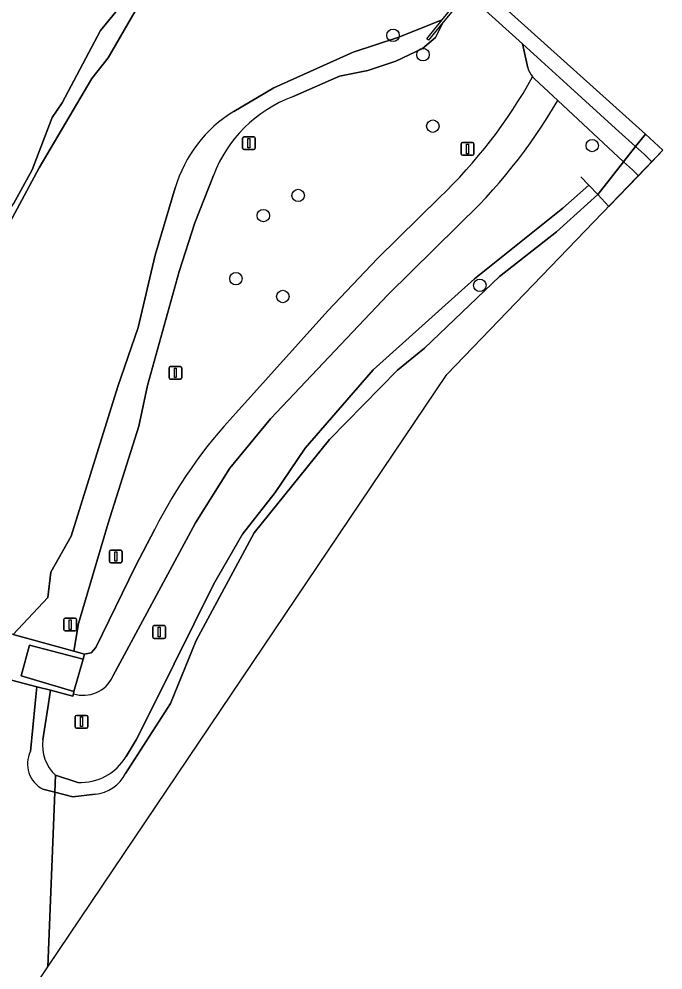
# Model space of a CAD drawing. Extents: x 159817 to 160765, y 380688 to 381638.
# Drawn here: x 160714.1 to 160764.6, y 381479.1 to 381553.7 of the extents above; entities that cross this region are included whole.
import ezdxf

# ---------------------------------------------------------------- set-up
doc = ezdxf.new("R2010")
doc.units = 0
for name, color, linetype in [('IMGEO_Afsluitpaal', 7, 'Continuous'), ('IMGEO_Boom', 7, 'Continuous'), ('IMGEO_Dek', 7, 'Continuous'), ('IMGEO_Grasland_overig', 7, 'Continuous'), ('IMGEO_Groenvoorziening', 7, 'Continuous'), ('IMGEO_Hek', 7, 'Continuous'), ('IMGEO_Kademuur', 7, 'Continuous'), ('IMGEO_Lichtmast', 7, 'Continuous'), ('IMGEO_Oever', 7, 'Continuous'), ('IMGEO_Rijbaan_lokaal_gesloten', 7, 'Continuous'), ('IMGEO_Verkeersbordpaal', 7, 'Continuous'), ('IMGEO_Voetpad_gesloten', 7, 'Continuous'), ('IMGEO_Voetpad_op_trap', 7, 'Continuous'), ('IMGEO_Voetpad_open', 7, 'Continuous'), ('IMGEO_Waterloop', 7, 'Continuous')]:
    doc.layers.add(name, color=color, linetype=linetype)

msp = doc.modelspace()

# ---------------------------------------------------------------- linework, layer by layer
at = {"layer": 'IMGEO_Afsluitpaal'}
for p, q in [((160724.552, 381505.211), (160724.552, 381506.011)), ((160724.552, 381506.011), (160724.552, 381505.211)), ((160724.652, 381506.111), (160725.442, 381506.111)), ((160725.442, 381506.111), (160724.652, 381506.111)), ((160725.542, 381506.011), (160725.542, 381505.211)), ((160725.542, 381505.211), (160725.542, 381506.011)), ((160725.442, 381505.111), (160724.652, 381505.111)), ((160724.652, 381505.111), (160725.442, 381505.111))]:
    msp.add_line(p, q, dxfattribs=at)
msp.add_lwpolyline([(160724.972, 381505.986), (160725.122, 381505.986), (160725.122, 381505.236), (160724.972, 381505.236), (160724.972, 381505.986)], dxfattribs=at)
for centre, start, end in [((160724.652, 381506.011), 90, 180), ((160724.652, 381506.011), 90, 180), ((160725.442, 381506.011), 0, 90), ((160725.442, 381506.011), 360, 90), ((160724.652, 381505.211), 180, 270), ((160724.652, 381505.211), 180, 270), ((160725.442, 381505.211), 270, 0), ((160725.442, 381505.211), 270, 0)]:
    msp.add_arc(centre, 0.1, start, end, dxfattribs=at)
at = {"layer": 'IMGEO_Boom'}
for centre in [(160743.39, 381552.4), (160745.737, 381550.886), (160746.505, 381545.278), (160759.007, 381543.76), (160735.943, 381539.85), (160733.218, 381538.27), (160731.066, 381533.327), (160750.19, 381532.8), (160734.746, 381531.929)]:
    msp.add_circle(centre, 0.489, dxfattribs=at)
at = {"layer": 'IMGEO_Dek'}
msp.add_lwpolyline([(160764.554, 381543.397), (160763.174, 381544.642), (160762.41, 381543.676), (160759.644, 381540.179), (160759.434, 381539.913), (160760.303, 381538.984), (160760.303, 381538.984)], close=True, dxfattribs=at)
at = {"layer": 'IMGEO_Grasland_overig'}
for points in [[(160753.944, 381549.853), (160753.529, 381551.732), (160750.377, 381554.59), (160749.532, 381555.704), (160748.855, 381554.898), (160748.656, 381555.03), (160747.33, 381553.438), (160746.72, 381552.243), (160745.708, 381551.361), (160743.603, 381550.391), (160741.407, 381549.648), (160739.177, 381549.21), (160735.513, 381547.577)], [(160749.78, 381533.297), (160756.703, 381538.855), (160758.745, 381540.651), (160759.434, 381539.913), (160759.644, 381540.179), (160761.47, 381542.487), (160756.303, 381547.287)], [(160729.3, 381541.404), (160727.833, 381537.689), (160726.61, 381533.887), (160724.128, 381524.941), (160723.464, 381521.761), (160721.04, 381514.151), (160718.718, 381506.29), (160718.344, 381504.111), (160719.184, 381503.879), (160719.726, 381503.972), (160720.086, 381504.387), (160723.187, 381510.783), (160724.697, 381513.677)], [(160738.273, 381530.811), (160742.158, 381534.91), (160747.034, 381539.694)], [(160748.455, 381537.459), (160742.982, 381532.066), (160733.789, 381522.332), (160730.581, 381518.452), (160727.909, 381514.184), (160721.418, 381502.139)], [(160722.454, 381495.854), (160723.251, 381497.15), (160724.671, 381500), (160729.347, 381509.385), (160731.585, 381513.292), (160734.142, 381516.56), (160736.487, 381520.041), (160741.817, 381526.179), (160749.78, 381533.297)], [(160731.047, 381522.777), (160738.273, 381530.811)], [(160718.323, 381500.768), (160718.274, 381500.588), (160716.524, 381501.041), (160716.366, 381500), (160715.933, 381497.15)], [(160716.93, 381494.378), (160718.665, 381493.82)]]:
    msp.add_lwpolyline(points, dxfattribs=at)
msp.add_lwpolyline([(160762.622, 381541.391), (160762.158, 381541.848), (160761.47, 381542.487), (160759.644, 381540.179), (160759.434, 381539.913), (160760.303, 381538.984), (160760.303, 381538.984)], close=True, dxfattribs=at)
for centre, radius, start, end in [((160756.012, 381550.521), 2.173, 197.89165, 219.40817), ((160719.413, 381568.578), 39.965, 313.71956, 330.89921), ((160739.172, 381537.682), 10.55, 110.29076, 159.33917), ((160719.161, 381568.898), 42.972, 312.97648, 329.80636), ((160760.447, 381495.496), 40.107, 137.14108, 153.04409), ((160719.103, 381503.186), 2.541, 252.1218, 335.66225), ((160719.083, 381496.718), 3.18, 172.18851, 227.37557), ((160718.899, 381497.931), 4.118, 266.74846, 329.70687)]:
    msp.add_arc(centre, radius, start, end, dxfattribs=at)
at = {"layer": 'IMGEO_Groenvoorziening'}
msp.add_lwpolyline([(160696.12, 381564.947), (160704.731, 381533.364), (160705.005, 381530.334), (160704.724, 381527.305), (160700.789, 381514.962), (160703.618, 381517.295), (160705.24, 381521.429), (160706.569, 381524.039), (160709.084, 381529.829), (160710.982, 381532.819), (160711.628, 381534.755), (160711.592, 381536.058), (160711.91, 381536.051), (160711.921, 381535.636), (160712.596, 381537.659), (160713.639, 381539.189), (160715.08, 381541.859), (160716.664, 381545.965), (160717.431, 381547.099), (160720.461, 381552.797), (160722.609, 381555.463)], dxfattribs=at)
at = {"layer": 'IMGEO_Hek'}
for points in [[(160758.745, 381540.651), (160758.121, 381541.319)], [(160758.745, 381540.651), (160759.434, 381539.913)], [(160760.303, 381538.984), (160759.434, 381539.913)], [(160760.303, 381538.984), (160760.303, 381538.984)]]:
    msp.add_lwpolyline(points, dxfattribs=at)
at = {"layer": 'IMGEO_Kademuur'}
msp.add_lwpolyline([(160714.892, 381504.567), (160719.081, 381503.48), (160719.184, 381503.879), (160718.344, 381504.111), (160713.608, 381505.419), (160713.461, 381505.46), (160713.155, 381504.265), (160713.079, 381503.969), (160712.868, 381503.145), (160712.59, 381502.058), (160715.466, 381501.314), (160716.524, 381501.041), (160718.274, 381500.588), (160718.323, 381500.768), (160718.368, 381500.937), (160714.221, 381502.174)], close=True, dxfattribs=at)
at = {"layer": 'IMGEO_Lichtmast'}
for p, q in [((160731.693, 381544.451), (160732.483, 381544.451)), ((160732.483, 381544.451), (160731.693, 381544.451)), ((160731.593, 381543.551), (160731.593, 381544.351)), ((160731.593, 381544.351), (160731.593, 381543.551)), ((160732.583, 381544.351), (160732.583, 381543.551)), ((160732.583, 381543.551), (160732.583, 381544.351)), ((160732.483, 381543.451), (160731.693, 381543.451)), ((160731.693, 381543.451), (160732.483, 381543.451)), ((160725.823, 381525.54), (160725.823, 381526.34)), ((160725.823, 381526.34), (160725.823, 381525.54)), ((160725.923, 381526.44), (160726.713, 381526.44)), ((160726.713, 381526.44), (160725.923, 381526.44)), ((160726.813, 381526.34), (160726.813, 381525.54)), ((160726.813, 381525.54), (160726.813, 381526.34)), ((160726.713, 381525.44), (160725.923, 381525.44)), ((160725.923, 381525.44), (160726.713, 381525.44)), ((160721.146, 381511.133), (160721.146, 381511.933)), ((160721.146, 381511.933), (160721.146, 381511.133)), ((160721.246, 381512.033), (160722.036, 381512.033)), ((160722.036, 381512.033), (160721.246, 381512.033)), ((160722.136, 381511.933), (160722.136, 381511.133)), ((160722.136, 381511.133), (160722.136, 381511.933)), ((160722.036, 381511.033), (160721.246, 381511.033)), ((160721.246, 381511.033), (160722.036, 381511.033)), ((160718.463, 381498.173), (160718.463, 381498.973)), ((160718.463, 381498.973), (160718.463, 381498.173)), ((160718.563, 381499.073), (160719.353, 381499.073)), ((160719.353, 381499.073), (160718.563, 381499.073)), ((160719.453, 381498.973), (160719.453, 381498.173)), ((160719.453, 381498.173), (160719.453, 381498.973)), ((160719.353, 381498.073), (160718.563, 381498.073)), ((160718.563, 381498.073), (160719.353, 381498.073))]:
    msp.add_line(p, q, dxfattribs=at)
for points in [[(160732.013, 381544.326), (160732.163, 381544.326), (160732.163, 381543.576), (160732.013, 381543.576), (160732.013, 381544.326)], [(160726.243, 381526.315), (160726.393, 381526.315), (160726.393, 381525.565), (160726.243, 381525.565), (160726.243, 381526.315)], [(160721.566, 381511.908), (160721.716, 381511.908), (160721.716, 381511.158), (160721.566, 381511.158), (160721.566, 381511.908)], [(160718.883, 381498.948), (160719.033, 381498.948), (160719.033, 381498.198), (160718.883, 381498.198), (160718.883, 381498.948)]]:
    msp.add_lwpolyline(points, dxfattribs=at)
for centre, start, end in [((160731.693, 381544.351), 90, 180), ((160731.693, 381544.351), 90, 180), ((160732.483, 381544.351), 0, 90), ((160732.483, 381544.351), 360, 90), ((160731.693, 381543.551), 180, 270), ((160731.693, 381543.551), 180, 270), ((160732.483, 381543.551), 270, 0), ((160732.483, 381543.551), 270, 0), ((160725.923, 381526.34), 90, 180), ((160725.923, 381526.34), 90, 180), ((160726.713, 381526.34), 0, 90), ((160726.713, 381526.34), 360, 90), ((160725.923, 381525.54), 180, 270), ((160725.923, 381525.54), 180, 270), ((160726.713, 381525.54), 270, 0), ((160726.713, 381525.54), 270, 0), ((160721.246, 381511.933), 90, 180), ((160721.246, 381511.933), 90, 180), ((160722.036, 381511.933), 0, 90), ((160722.036, 381511.933), 360, 90), ((160721.246, 381511.133), 180, 270), ((160721.246, 381511.133), 180, 270), ((160722.036, 381511.133), 270, 0), ((160722.036, 381511.133), 270, 0), ((160718.563, 381498.973), 90, 180), ((160718.563, 381498.973), 90, 180), ((160719.353, 381498.973), 0, 90), ((160719.353, 381498.973), 360, 90), ((160718.563, 381498.173), 180, 270), ((160718.563, 381498.173), 180, 270), ((160719.353, 381498.173), 270, 0), ((160719.353, 381498.173), 270, 0)]:
    msp.add_arc(centre, 0.1, start, end, dxfattribs=at)
at = {"layer": 'IMGEO_Oever'}
for points in [[(160722.609, 381555.463), (160720.461, 381552.797), (160717.431, 381547.099), (160716.664, 381545.965), (160715.08, 381541.859), (160713.639, 381539.189)], [(160712.588, 381536.316), (160715.639, 381542.002), (160719.781, 381549.011), (160721.056, 381550.644), (160723.166, 381554.308)], [(160735.513, 381547.577), (160739.177, 381549.21), (160741.407, 381549.648), (160743.603, 381550.391), (160745.708, 381551.361), (160746.72, 381552.243), (160747.33, 381553.438), (160746.16, 381552.033), (160746.032, 381552.122), (160747.232, 381553.614), (160743.757, 381552.237), (160740.252, 381551.082), (160734.039, 381548.294), (160730.893, 381546.422)], [(160723.464, 381521.761), (160724.128, 381524.941), (160726.61, 381533.887), (160727.833, 381537.689), (160729.3, 381541.404)], [(160726.313, 381540.448), (160724.739, 381535.17), (160723.398, 381529.481), (160721.812, 381524.871), (160718.145, 381513.125), (160716.559, 381510.3), (160716.311, 381508.318), (160713.608, 381505.419), (160718.344, 381504.111), (160718.718, 381506.29), (160721.04, 381514.151), (160723.464, 381521.761)], [(160722.414, 381494.518), (160725.926, 381500), (160727.962, 381504.946), (160732.509, 381513.399), (160738.405, 381520.716), (160743.734, 381526.146), (160745.847, 381527.869), (160751.73, 381533.492), (160756.216, 381537.002), (160759.434, 381539.913), (160758.745, 381540.651), (160756.703, 381538.855), (160749.78, 381533.297), (160741.817, 381526.179), (160736.487, 381520.041), (160734.142, 381516.56), (160731.585, 381513.292), (160729.347, 381509.385), (160724.671, 381500), (160723.251, 381497.15), (160722.454, 381495.854)], [(160715.933, 381497.15), (160716.366, 381500), (160716.524, 381501.041), (160715.466, 381501.314), (160715.334, 381500), (160714.956, 381496.253)], [(160716.93, 381494.378), (160716.876, 381493.04), (160718.29, 381492.68), (160720.021, 381492.902)], [(160716.876, 381493.04), (160716.93, 381494.378)], [(160718.665, 381493.82), (160716.93, 381494.378)], [(160715.933, 381493.281), (160716.876, 381493.04)]]:
    msp.add_lwpolyline(points, dxfattribs=at)
for centre, radius, start, end in [((160739.172, 381537.682), 10.55, 110.29076, 159.33917), ((160736.308, 381537.528), 10.413, 121.33432, 163.71412), ((160719.083, 381496.718), 3.18, 172.18851, 227.37557), ((160716.962, 381495.266), 2.236, 153.79997, 242.59502), ((160718.899, 381497.931), 4.118, 266.74846, 329.70687), ((160719.763, 381495.863), 2.973, 274.97415, 333.0884)]:
    msp.add_arc(centre, radius, start, end, dxfattribs=at)
at = {"layer": 'IMGEO_Rijbaan_lokaal_gesloten'}
msp.add_lwpolyline([(160763.174, 381544.642), (160750.126, 381556.41), (160749.532, 381555.704), (160750.377, 381554.59), (160753.529, 381551.732), (160755.002, 381550.396), (160757.019, 381548.566), (160760.837, 381545.103), (160762.41, 381543.676)], close=True, dxfattribs=at)
msp.add_lwpolyline([(160764.554, 381543.397), (160763.174, 381544.642), (160762.41, 381543.676), (160763.096, 381543.054), (160763.686, 381542.496), (160764.554, 381543.397)], dxfattribs=at)
at = {"layer": 'IMGEO_Verkeersbordpaal'}
for p, q in [((160748.733, 381543.096), (160748.733, 381543.896)), ((160748.733, 381543.896), (160748.733, 381543.096)), ((160748.833, 381543.996), (160749.623, 381543.996)), ((160749.623, 381543.996), (160748.833, 381543.996)), ((160749.723, 381543.896), (160749.723, 381543.096)), ((160749.723, 381543.096), (160749.723, 381543.896)), ((160749.623, 381542.996), (160748.833, 381542.996)), ((160748.833, 381542.996), (160749.623, 381542.996)), ((160717.573, 381505.792), (160717.573, 381506.592)), ((160717.573, 381506.592), (160717.573, 381505.792)), ((160717.673, 381506.692), (160718.463, 381506.692)), ((160718.463, 381506.692), (160717.673, 381506.692)), ((160718.563, 381506.592), (160718.563, 381505.792)), ((160718.563, 381505.792), (160718.563, 381506.592)), ((160718.463, 381505.692), (160717.673, 381505.692)), ((160717.673, 381505.692), (160718.463, 381505.692))]:
    msp.add_line(p, q, dxfattribs=at)
for points in [[(160749.153, 381543.871), (160749.303, 381543.871), (160749.303, 381543.121), (160749.153, 381543.121), (160749.153, 381543.871)], [(160717.993, 381506.567), (160718.143, 381506.567), (160718.143, 381505.817), (160717.993, 381505.817), (160717.993, 381506.567)]]:
    msp.add_lwpolyline(points, dxfattribs=at)
for centre, start, end in [((160748.833, 381543.896), 90, 180), ((160748.833, 381543.896), 90, 180), ((160749.623, 381543.896), 0, 90), ((160749.623, 381543.896), 360, 90), ((160748.833, 381543.096), 180, 270), ((160748.833, 381543.096), 180, 270), ((160749.623, 381543.096), 270, 0), ((160749.623, 381543.096), 270, 0), ((160717.673, 381506.592), 90, 180), ((160717.673, 381506.592), 90, 180), ((160718.463, 381506.592), 0, 90), ((160718.463, 381506.592), 360, 90), ((160717.673, 381505.792), 180, 270), ((160717.673, 381505.792), 180, 270), ((160718.463, 381505.792), 270, 0), ((160718.463, 381505.792), 270, 0)]:
    msp.add_arc(centre, 0.1, start, end, dxfattribs=at)
at = {"layer": 'IMGEO_Voetpad_gesloten'}
for points in [[(160756.303, 381547.287), (160754.467, 381548.993), (160754.333, 381549.141)], [(160747.034, 381539.694), (160742.158, 381534.91), (160738.273, 381530.811), (160731.047, 381522.777)], [(160742.982, 381532.066), (160748.455, 381537.459)], [(160721.418, 381502.139), (160727.909, 381514.184), (160730.581, 381518.452), (160733.789, 381522.332), (160742.982, 381532.066)], [(160724.697, 381513.677), (160723.187, 381510.783), (160720.086, 381504.387), (160719.726, 381503.972), (160719.184, 381503.879), (160719.081, 381503.48), (160718.368, 381500.937), (160718.323, 381500.768)]]:
    msp.add_lwpolyline(points, dxfattribs=at)
for centre, radius, start, end in [((160719.413, 381568.578), 39.965, 313.71956, 330.89921), ((160719.161, 381568.898), 42.972, 312.97648, 329.80636), ((160760.447, 381495.496), 40.107, 137.14108, 153.04409), ((160719.103, 381503.186), 2.541, 252.1218, 335.66225)]:
    msp.add_arc(centre, radius, start, end, dxfattribs=at)
at = {"layer": 'IMGEO_Voetpad_op_trap'}
msp.add_lwpolyline([(160719.081, 381503.48), (160714.892, 381504.567), (160714.221, 381502.174), (160718.368, 381500.937)], close=True, dxfattribs=at)
at = {"layer": 'IMGEO_Voetpad_open'}
for points in [[(160760.837, 381545.103), (160757.019, 381548.566), (160755.002, 381550.396), (160753.529, 381551.732), (160753.944, 381549.853)], [(160754.333, 381549.141), (160754.467, 381548.993), (160756.303, 381547.287), (160761.47, 381542.487), (160762.41, 381543.676), (160760.837, 381545.103)], [(160763.686, 381542.496), (160763.096, 381543.054), (160762.41, 381543.676), (160761.47, 381542.487), (160762.158, 381541.848), (160762.622, 381541.391), (160763.686, 381542.496)]]:
    msp.add_lwpolyline(points, dxfattribs=at)
msp.add_arc((160756.012, 381550.521), 2.173, 197.89165, 219.40817, dxfattribs=at)
at = {"layer": 'IMGEO_Waterloop'}
for points in [[(160730.893, 381546.422), (160734.039, 381548.294), (160740.252, 381551.082), (160743.757, 381552.237), (160747.232, 381553.614), (160749.025, 381555.842), (160749.232, 381556.099), (160749.753, 381556.747), (160749.753, 381556.747), (160745.362, 381560.707)], [(160723.166, 381554.308), (160721.056, 381550.644), (160719.781, 381549.011), (160715.639, 381542.002), (160712.588, 381536.316)], [(160764.554, 381543.397), (160763.174, 381544.642), (160762.41, 381543.676), (160761.47, 381542.487), (160759.644, 381540.179), (160759.434, 381539.913), (160756.216, 381537.002), (160751.73, 381533.492), (160745.847, 381527.869), (160743.734, 381526.146), (160738.405, 381520.716), (160732.509, 381513.399), (160727.962, 381504.946), (160725.926, 381500), (160722.414, 381494.518)], [(160720.021, 381492.902), (160718.29, 381492.68), (160716.876, 381493.04), (160716.329, 381479.359), (160747.61, 381525.807), (160764.554, 381543.397)], [(160713.608, 381505.419), (160716.311, 381508.318), (160716.559, 381510.3), (160718.145, 381513.125), (160721.812, 381524.871), (160723.398, 381529.481), (160724.739, 381535.17), (160726.313, 381540.448)], [(160714.956, 381496.253), (160715.334, 381500), (160715.466, 381501.314), (160712.59, 381502.058), (160712.868, 381503.145), (160704.293, 381505.26), (160704.056, 381504.373), (160703.834, 381504.43), (160702.916, 381500), (160701.989, 381495.525)], [(160712.231, 381269.215), (160685.847, 381342.651), (160688.548, 381438.109), (160716.329, 381479.359), (160716.876, 381493.04), (160715.933, 381493.281)]]:
    msp.add_lwpolyline(points, dxfattribs=at)
for centre, radius, start, end in [((160736.308, 381537.528), 10.413, 121.33432, 163.71412), ((160716.962, 381495.266), 2.236, 153.79997, 242.59502), ((160719.763, 381495.863), 2.973, 274.97415, 333.0884)]:
    msp.add_arc(centre, radius, start, end, dxfattribs=at)

doc.saveas('drawing.dxf')
